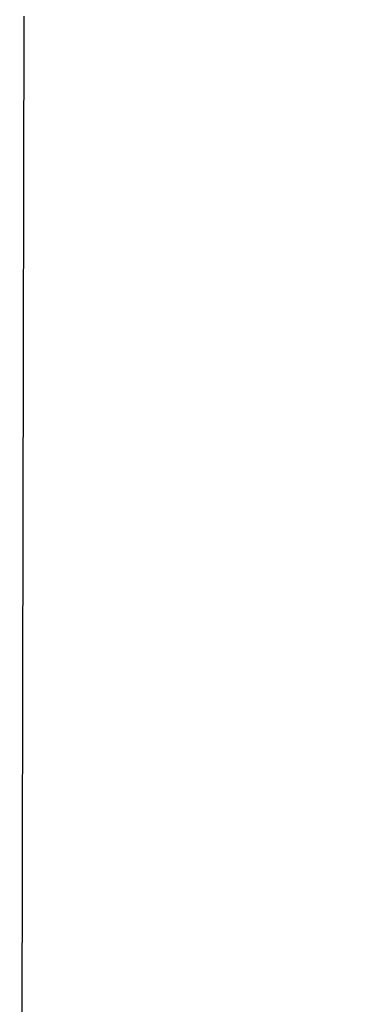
# Model space of a CAD drawing. Header units: millimetres. Extents: x 40090 to 187415, y -53271 to 40260.
# Tile 266 of 406: x 127183 to 127196, y 16472 to 16509. Entities that reach past the tile are written whole.
import ezdxf

# ---------------------------------------------------------------- set-up
doc = ezdxf.new("R2010")
doc.units = ezdxf.units.MM
doc.layers.add('AVM_nárokLAN', color=30, linetype='Continuous')
doc.layers.add('AVM_projektor', color=6, linetype='Continuous')
doc.styles.add('AVM', font='arial.ttf')
doc.dimstyles.new('AVM-1_50', dxfattribs={"dimscale": 40, "dimtxt": 2.5, "dimasz": 2.5, "dimexe": 1.25, "dimexo": 0.625, "dimtad": 1, "dimdec": 0, "dimrnd": 1, "dimtxsty": 'AVM', "dimcen": 2.5, "dimclrd": 256, "dimclre": 256, "dimclrt": 256, "dimadec": 0, "dimazin": 0, "dimtfac": 1, "dimtdec": 0, "dimtmove": 0, "dimatfit": 3, "dimfxl": 0, "dimarcsym": 0})

# ---------------------------------------------------------------- blocks, each defined once
blk = doc.blocks.new('PT-FW430-bottom')
blk.add_line((174.378, 322.967), (213.003, 322.967))

msp = doc.modelspace()

# ---------------------------------------------------------------- block references
at = {"layer": 'AVM_projektor', "rotation": 269.8895464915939}
msp.add_blockref('PT-FW430-bottom', (126860.867, 16683.842), dxfattribs=at)

# ---------------------------------------------------------------- leaders
at = {"layer": 'AVM_nárokLAN', "annotation_type": 0, "has_hookline": 1, "hookline_direction": 1, "text_width": 5076.398}
msp.add_leader([(127206.349, 16953.673), (123491.29, 15020.488), (123391.29, 15020.488)], dimstyle='AVM-1_50', override={"dimgap": 0.625, "dimtad": 0}, dxfattribs=at)

doc.saveas('drawing.dxf')
